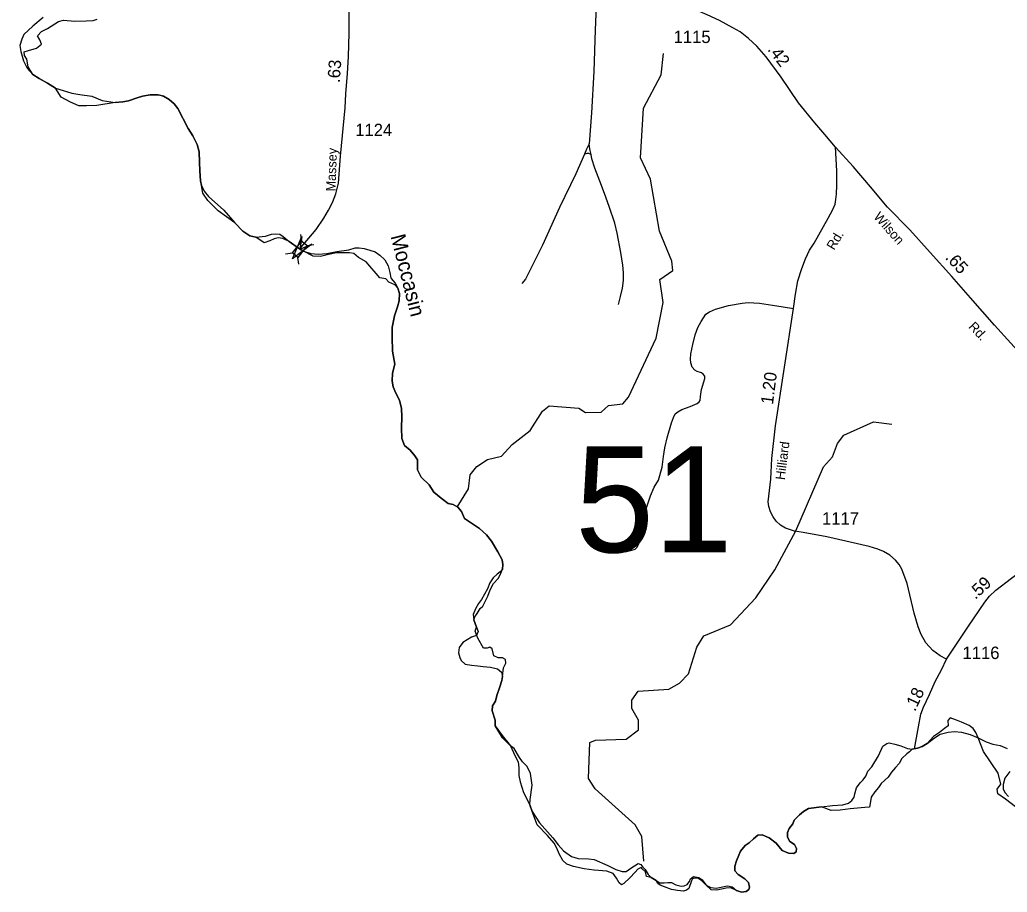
# Model space of a CAD drawing. Extents: x 2220236 to 2384410, y 720751 to 894131.
# Drawn here: x 2222145 to 2232084, y 728977 to 737758 of the extents above; entities that cross this region are included whole.
import ezdxf

# ---------------------------------------------------------------- set-up
doc = ezdxf.new("R2010")
doc.units = 0
for name, color, linetype in [('Exist Boundary Political CountyLine', 7, 'Continuous'), ('Exist Hydrographic Creek Single Shore', 7, 'Continuous'), ('Exist Hydrographic Creek Single Shore Label', 7, 'Continuous'), ('Exist Hydrographic Misc Water Feature', 7, 'Continuous'), ('Exist Road Non-System Type 51', 7, 'Continuous'), ('Exist Road Secondary Mileage Hundredths English Label', 7, 'Continuous'), ('Exist Road Secondary Structure Standard Bridge Attributed CELL', 7, 'Continuous'), ('Exist Road Secondary Structure Standard Bridge CELL', 7, 'Continuous'), ('Exist Road Secondary Structure Standard Bridge Number Label', 7, 'Continuous'), ('Exist Road Secondary Type 51 Attributed', 7, 'Continuous'), ('Exist Road Secondary Type 51 Label', 7, 'Continuous'), ('Exist Road Secondary Type 51 Number Label', 7, 'Continuous')]:
    doc.layers.add(name, color=color, linetype=linetype)

msp = doc.modelspace()

# ---------------------------------------------------------------- linework, layer by layer
at = {"layer": 'Exist Boundary Political CountyLine'}
for points in [[(2224519.3, 735570.6), (2224461, 735581.7), (2224391.6, 735631.7), (2224308.3, 735715), (2224141.8, 735833.6), (2224038.8, 735938.7), (2223987.3, 736011.7), (2223973.9, 736090), (2223965.5, 736137.2), (2223957.2, 736237.2), (2223954.4, 736323.3), (2223951.7, 736428.8), (2223929.4, 736501.1), (2223887.8, 736589.9), (2223840.6, 736662.2), (2223736.5, 736864.9), (2223700.4, 736912.1), (2223647.7, 736956.6), (2223592.2, 736989.9), (2223539.4, 737003.8), (2223456.2, 737001), (2223381.2, 736987.1), (2223325.7, 736970.4), (2223239.7, 736942.7), (2223181.4, 736931.6), (2223103.7, 736926), (2222920.8, 736894.6), (2222815.7, 736892.5), (2222738.5, 736890.3), (2222654.8, 736926.8), (2222562.5, 736978.3), (2222505.5, 737067.7), (2222425, 737120.4), (2222338.9, 737164.9), (2222277.9, 737206.5), (2222227.8, 737284.1), (2222217, 737361.3), (2222193.4, 737397.8), (2222189.1, 737434.3), (2222234.2, 737449.3), (2222313.6, 737470.8), (2222365.1, 737511.5), (2222347.9, 737554.4), (2222322.2, 737597.4), (2222363, 737640.3), (2222425.2, 737668.2), (2222533.5, 737738.6), (2222583.5, 737755.3), (2222699.8, 737743.3), (2222813.6, 737747.6), (2222884.4, 737749.7), (2222923, 737764.7)], [(2226313.8, 733004.3), (2226263.9, 733076.5), (2226186.2, 733154.2), (2226147.3, 733226.5), (2226147.3, 733268.1), (2226147.3, 733329.2), (2226122.3, 733368.1), (2226075.1, 733426.4), (2226016.8, 733473.7), (2225991.9, 733543.1), (2225986.3, 733651.4), (2225989.1, 733762.5), (2225986.3, 733845.8), (2225966.9, 733929.2), (2225930.8, 734001.4), (2225903, 734062.5), (2225894.7, 734120.8), (2225897.5, 734201.3), (2225919.7, 734290.2), (2225897.5, 734423.5), (2225894.7, 734562.4), (2225894.7, 734659.6), (2225916.9, 734779), (2225946.1, 734867.9), (2225962.7, 734929), (2225965.5, 735004), (2225951.6, 735056.8), (2225918.4, 735089), (2225858.4, 735116.9), (2225828.3, 735151.2), (2225770.4, 735162), (2225731.8, 735204.9), (2225669.5, 735277.8), (2225630.9, 735320.7), (2225555.8, 735365.8), (2225508.6, 735404.4), (2225463.5, 735410.9), (2225332.7, 735410.9), (2225253.3, 735395.8), (2225171.7, 735376.5), (2225096.6, 735378.7), (2225000.9, 735429), (2224959.3, 735451.2), (2224856.6, 735526.2), (2224794.1, 735556.8), (2224744.7, 735563.2), (2224706.1, 735552.5), (2224661.5, 735532.6), (2224603.2, 735513.2), (2224519.3, 735570.6)], [(2226928.7, 730651.8), (2226928.7, 730707.3), (2226900.9, 730801.8), (2226903.7, 730851.8), (2226931.5, 730901.7), (2226948.1, 730957.3), (2226975.9, 731043.4), (2226998.1, 731107.3), (2227003.6, 731148.9), (2227015.3, 731234.3), (2227037.1, 731282.7), (2227032.3, 731317.8), (2227002, 731335.9), (2226958.5, 731337.1), (2226917.3, 731357.7), (2226898, 731426.7), (2226877.4, 731444.8), (2226849.6, 731433.9), (2226812.1, 731433.9), (2226755.2, 731534.3), (2226728.6, 731603.3), (2226741.3, 731646.1), (2226713.6, 731718.3), (2226724.8, 731749.1), (2226748.3, 731781), (2226778.9, 731833.7), (2226805.7, 731856.8), (2226854.3, 731957.3), (2226879.6, 732019.6), (2226913, 732083.8), (2226959.7, 732133.7), (2226976.6, 732165.3), (2227003.6, 732229.4), (2227006.4, 732273.8), (2227000.9, 732323.8), (2226956.4, 732404.3), (2226892.6, 732509.9), (2226842.6, 732573.8), (2226771.9, 732637.6), (2226622, 732737.6), (2226591.4, 732809.8), (2226552.6, 732851.5), (2226508.2, 732879.3), (2226458.2, 732890.4), (2226386, 732943.2), (2226313.8, 733004.3)], [(2229410.2, 728977), (2229360.3, 728993.6), (2229300.7, 729020.3), (2229254.7, 729018.5), (2229160, 728997.2), (2229104.5, 729002.8), (2229054.9, 729049.2), (2229009.1, 729092.9), (2228975.2, 729115.9), (2228937.7, 729118.3), (2228917, 729110.8), (2228907.5, 729091.8), (2228877.8, 729016.2), (2228854.8, 728998.3), (2228824.7, 728988.6), (2228764.2, 728995.1), (2228704.3, 729004.2), (2228635.3, 729031.2), (2228590.5, 729047), (2228566.3, 729066.3), (2228549.7, 729096.4), (2228499.8, 729124.2), (2228453.8, 729136.5), (2228442.9, 729182.5), (2228409, 729211.5), (2228400.6, 729226), (2228366.7, 729210.3), (2228338.9, 729180), (2228284.4, 729120.8), (2228226.4, 729063.9), (2228201, 729050.6), (2228176.8, 729072.4), (2228150.1, 729119.5), (2228116.3, 729166.7), (2228053.4, 729188.5), (2227925.7, 729199.1), (2227826.3, 729212.9), (2227719.7, 729235.1), (2227651.8, 729259.7), (2227610.6, 729296.2), (2227574.3, 729362.7), (2227550.1, 729422), (2227524.7, 729471.6), (2227455.7, 729547.8), (2227351.7, 729655.5), (2227303.4, 729788), (2227278.4, 729857.4), (2227282.7, 729911.5), (2227302.8, 730055.3), (2227286.6, 730171.8), (2227251.9, 730243.4), (2227203.3, 730290.4), (2227174, 730331.5), (2227119.5, 730423.9), (2227085.5, 730449), (2227002.8, 730531.3), (2226928.7, 730651.8)], [(2232167.9, 729838.2), (2232065.7, 729912.9), (2231988.9, 729967.6), (2231981.6, 730013.6), (2232019.1, 730063.2), (2231992.5, 730175.7), (2231843.7, 730393.5), (2231790.5, 730529.6), (2231768.7, 730583.4), (2231742.1, 730624.6), (2231699.7, 730653.6), (2231624.7, 730687.5), (2231572.7, 730709.2), (2231509.8, 730733.4), (2231486.8, 730705.6), (2231489.2, 730652.4), (2231451.3, 730623.5), (2231400.6, 730584), (2231342.3, 730545.2), (2231277, 730474), (2231227, 730443.5), (2231179.8, 730426.8), (2231127.1, 730418.5), (2231099.9, 730389.2), (2231074.9, 730370.8), (2231023.5, 730322.1), (2230995.6, 730272.5)], [(2230995.6, 730272.5), (2230958.1, 730233.8), (2230919.4, 730186.6), (2230885.8, 730136.6), (2230813.3, 730071.7), (2230788.3, 730032.8), (2230750.9, 729988), (2230714.8, 729935.2), (2230704.8, 729871), (2230696.5, 729834.9), (2230649.8, 729829.8), (2230503.9, 729814.8), (2230400.9, 729801.9), (2230310.8, 729799.8), (2230215.2, 729838), (2230084.8, 729821.3), (2230032, 729790.8), (2229993.2, 729757.4), (2229940.4, 729701.9), (2229926.5, 729665.8), (2229890.5, 729618.6), (2229872.4, 729576.9), (2229872.4, 729529.7), (2229894.6, 729488), (2229941.8, 729457.5), (2229961.2, 729418.6), (2229958.5, 729385.3), (2229936.3, 729368.6), (2229883.5, 729371.4), (2229819.7, 729396.4), (2229758.6, 729471.4), (2229689.2, 729524.1), (2229617, 729554.7), (2229572.6, 729551.9), (2229531, 729515.8), (2229486.6, 729474.1), (2229447.7, 729446.4), (2229400.5, 729390.8), (2229381.1, 729349.2), (2229358.9, 729293.6), (2229342.2, 729240.8), (2229342.2, 729193.6), (2229375.5, 729154.7), (2229442.2, 729113.1), (2229478.2, 729074.2), (2229488, 729027), (2229482.4, 729004.8), (2229457.4, 728985.3), (2229410.2, 728977)]]:
    msp.add_lwpolyline(points, dxfattribs=at)
at = {"layer": 'Exist Hydrographic Creek Single Shore'}
for points in [[(2222380.6, 737781.5), (2222277.9, 737692.6), (2222186.3, 737609.3), (2222164, 737562), (2222144.6, 737498.2), (2222155.7, 737439.8), (2222180.7, 737345.4), (2222219.6, 737270.4), (2222277.9, 737206.5), (2222338.9, 737164.9), (2222425, 737120.4), (2222505.5, 737067.7), (2222583.2, 737045.4), (2222669.2, 737017.7), (2222748.4, 737006.5), (2222870.5, 736989.9), (2222973.2, 736945.4), (2223103.7, 736926), (2223181.4, 736931.6), (2223239.7, 736942.7), (2223325.7, 736970.4), (2223381.2, 736987.1), (2223456.2, 737001), (2223539.5, 737003.8), (2223592.2, 736989.9), (2223647.7, 736956.6), (2223700.4, 736912.1), (2223736.5, 736864.9), (2223840.6, 736662.1), (2223887.8, 736589.9), (2223929.4, 736501.1), (2223951.7, 736428.8), (2223954.4, 736323.3), (2223957.2, 736237.2), (2223965.5, 736137.2), (2223973.9, 736090), (2224001.6, 736031.7), (2224044.6, 735978.9), (2224197.3, 735842.8), (2224308.3, 735715), (2224391.6, 735631.7), (2224461, 735581.7), (2224519.3, 735570.6)], [(2224519.3, 735570.6), (2224619.2, 735578.9), (2224677.5, 735598.4), (2224716.4, 735603.9), (2224763.6, 735598.4), (2224795.5, 735576.2), (2224856.6, 735526.2), (2224959.3, 735451.2), (2225000.9, 735429), (2225073.1, 735404), (2225148, 735398.4), (2225234.1, 735404), (2225336.8, 735426.2), (2225456.1, 735442.9), (2225520, 735462.3), (2225561.6, 735462.3), (2225611.6, 735456.7), (2225667.1, 735437.3), (2225722.6, 735420.6), (2225769.8, 735387.3), (2225819.8, 735340.1), (2225853.1, 735281.8), (2225869.7, 735215.1), (2225880.8, 735159.6), (2225882.2, 735154), (2225923.9, 735106.8), (2225951.6, 735056.8), (2225965.5, 735004), (2225962.7, 734929), (2225946.1, 734867.9), (2225916.9, 734779), (2225894.7, 734659.6), (2225894.7, 734562.4), (2225897.5, 734423.5), (2225919.7, 734290.2), (2225897.5, 734201.3), (2225894.7, 734120.8), (2225903, 734062.5), (2225930.8, 734001.4), (2225966.9, 733929.1), (2225986.3, 733845.8), (2225989.1, 733762.5), (2225986.3, 733651.4), (2225991.9, 733543.1), (2226016.8, 733473.6), (2226075.1, 733426.4), (2226122.3, 733368.1), (2226147.3, 733329.2), (2226147.3, 733268.1), (2226147.3, 733226.5), (2226186.2, 733154.2), (2226263.9, 733076.5), (2226313.8, 733004.3), (2226386, 732943.2), (2226458.2, 732890.4), (2226508.2, 732879.3), (2226552.6, 732851.5), (2226591.4, 732809.8), (2226622, 732737.6), (2226771.9, 732637.6), (2226842.6, 732573.8), (2226892.6, 732509.9), (2226956.4, 732404.3), (2227000.9, 732323.8), (2227006.4, 732273.8), (2227003.6, 732229.4), (2226981.4, 732201.6), (2226950.9, 732176.6), (2226909.3, 732140.5), (2226875.9, 732090.5), (2226851, 732029.4), (2226791.3, 731923.8), (2226760.8, 731882.2), (2226730.2, 731829.4), (2226708, 731771.1), (2226713.6, 731718.3), (2226741.3, 731646.1), (2226759.4, 731601.7), (2226742.7, 731560), (2226690, 731543.3), (2226603.9, 731490.6), (2226567.8, 731440.6), (2226562.3, 731385), (2226573.4, 731340.6), (2226587.3, 731310), (2226628.9, 731273.9), (2226690, 731262.8), (2226753.8, 731254.5), (2226809.3, 731248.9), (2226884.3, 731240.6), (2226953.7, 731223.9), (2226992.5, 731190.6), (2227003.6, 731148.9), (2226998.1, 731107.3), (2226975.9, 731043.4), (2226948.1, 730957.3), (2226931.5, 730901.7), (2226903.7, 730851.8), (2226900.9, 730801.8), (2226928.7, 730707.3), (2226928.7, 730651.8)], [(2226928.7, 730651.8), (2227000.9, 730554.6), (2227085.5, 730449), (2227127.2, 730354.6), (2227160.5, 730290.7), (2227168.8, 730229.6), (2227168.8, 730151.8), (2227179.9, 730088), (2227216, 729982.4), (2227278.4, 729857.4), (2227303.4, 729788), (2227375.6, 729676.9), (2227511.6, 729524.1), (2227564.3, 729454.7), (2227617.1, 729393.6), (2227697.6, 729335.3), (2227764.2, 729315.8), (2227869.7, 729313.1), (2227926.6, 729307.5), (2228065.4, 729246.4), (2228145.9, 729207.5), (2228206.9, 729185.3), (2228248.6, 729185.3), (2228295.8, 729218.6), (2228369.3, 729265.8), (2228394.3, 729257.5), (2228416.5, 729229.7), (2228438.7, 729204.7), (2228469.2, 729154.7), (2228499.8, 729124.2), (2228549.7, 729096.4), (2228588.6, 729071.4), (2228630.2, 729071.4), (2228666.3, 729074.2), (2228705.2, 729074.2), (2228746.8, 729052), (2228802.3, 729038.1), (2228832.9, 729040.9), (2228863.4, 729054.8), (2228885.6, 729085.3), (2228896.7, 729113.1), (2228927.3, 729135.3), (2228980, 729124.2), (2229013.3, 729102), (2229054.9, 729049.2), (2229099.4, 729024.2), (2229154.9, 729018.6), (2229268.7, 729040.9), (2229315.9, 729029.8), (2229360.3, 728993.6), (2229410.2, 728977), (2229457.4, 728985.3), (2229482.4, 729004.8), (2229488, 729027), (2229478.2, 729074.2), (2229442.2, 729113.1), (2229375.5, 729154.7), (2229342.2, 729193.6), (2229342.2, 729240.8), (2229358.9, 729293.6), (2229381.1, 729349.2), (2229400.5, 729390.8), (2229447.7, 729446.4), (2229486.6, 729474.1), (2229531, 729515.8), (2229572.6, 729551.9), (2229617, 729554.7), (2229689.2, 729524.1), (2229758.6, 729471.4), (2229819.7, 729396.4), (2229883.5, 729371.4), (2229936.3, 729368.6), (2229958.5, 729385.3), (2229961.2, 729418.6), (2229941.8, 729457.5), (2229894.6, 729488), (2229872.4, 729529.7), (2229872.4, 729576.9), (2229890.5, 729618.6), (2229926.5, 729665.8), (2229940.4, 729701.9), (2229993.2, 729757.4), (2230032, 729790.8), (2230084.8, 729821.3), (2230215.2, 729838), (2230323.5, 729849.1), (2230429, 729857.4), (2230484.5, 729874.1), (2230520.6, 729899.1), (2230542.8, 729932.4), (2230551.1, 729968.5), (2230567.7, 730026.9), (2230603.8, 730079.6), (2230634.4, 730107.4), (2230659.3, 730146.3), (2230681.6, 730196.3), (2230720.4, 730237.9), (2230787, 730349), (2230830.1, 730446.2), (2230871.7, 730474), (2230896.7, 730479.6)], [(2230896.7, 730479.6), (2230952.2, 730468.5), (2231013.3, 730449), (2231079.9, 730424), (2231127.1, 730418.5), (2231179.8, 730426.8), (2231227, 730443.5), (2231277, 730474), (2231351.9, 730529.6), (2231410.2, 730568.5), (2231490.7, 730587.9), (2231554.5, 730596.2), (2231623.9, 730587.9), (2231710, 730562.9), (2231790.5, 730529.6), (2231871, 730490.7), (2231940.4, 730468.5), (2232012.5, 730454.6), (2232084.7, 730424)], [(2232111.1, 730193.5), (2232058.3, 730124.1), (2232041.7, 730060.2), (2232041.7, 730018.5), (2232058.3, 729979.6), (2232097.2, 729940.8)]]:
    msp.add_lwpolyline(points, dxfattribs=at)
at = {"layer": 'Exist Hydrographic Misc Water Feature'}
for points in [[(2226548.6, 732854), (2226662.1, 733037.6), (2226678.1, 733178.4), (2226744.1, 733262.3), (2226851.2, 733332.3), (2226993.1, 733365.4), (2227100.1, 733484.6), (2227282.2, 733625.2), (2227405, 733819.5), (2227472.1, 733870.6), (2227772.1, 733848), (2227839.1, 733804), (2227997.2, 733807.3), (2228071.1, 733874.7), (2228213.2, 733891.5), (2228271.2, 733959.2), (2228549.3, 734553.7), (2228621.2, 734913), (2228586.2, 735143.4), (2228718.2, 735235.7), (2228709.2, 735327.8), (2228582.3, 735628.9), (2228494.1, 736152.2), (2228393.2, 736367.5), (2228422.1, 736868.8), (2228602.2, 737202.9), (2228625.2, 737418.9)], [(2228425.1, 729288.5), (2228407.1, 729538.2), (2228339, 729654.3), (2227936.1, 730016.9), (2227869, 730123.1), (2227883, 730483.7), (2227941, 730508.7), (2228249, 730518.8), (2228373.1, 730611.4), (2228372, 730709.8), (2228304.2, 730826), (2228304.2, 730911.3), (2228370, 731001.8), (2228678.2, 731021.7), (2228786.1, 731081.8), (2228876.1, 731175.1), (2228958.1, 731442.4), (2229031.1, 731558.9), (2229297.1, 731668.3), (2229553.2, 731938.6), (2229743.1, 732223.4), (2229956.1, 732615.8), (2230234.2, 733259.6), (2230325.2, 733359.4), (2230374.2, 733492.9), (2230439.2, 733576.9), (2230738.2, 733711.7), (2230922.1, 733688.3)]]:
    msp.add_lwpolyline(points, dxfattribs=at)
at = {"layer": 'Exist Road Non-System Type 51'}
for points in [[(2227958.1, 738180.6), (2227952.9, 738055.3), (2227937.2, 737656.1), (2227921.6, 737238.5), (2227898.1, 736821), (2227874.6, 736510.4)], [(2227874.6, 736510.4), (2227848.5, 736455.6), (2227830.3, 736403.4)], [(2227895.5, 736400.8), (2227886.3, 736441.9), (2227879.8, 736478.7), (2227874.6, 736510.4)], [(2227895.5, 736400.8), (2227880.8, 736407.5), (2227872.2, 736410.6), (2227861.1, 736412.1), (2227851, 736412.1), (2227843.5, 736409.1), (2227830.3, 736403.4)], [(2227830.3, 736403.4), (2227741.6, 736207.7), (2227577.3, 735868.5), (2227407.8, 735490.1), (2227234.4, 735148.2), (2227197.8, 735103.8)], [(2228171.9, 734892.5), (2228192.8, 734973.4), (2228211, 735056.9), (2228221.5, 735132.5), (2228221.5, 735210.8), (2228216.3, 735286.5), (2228195.4, 735417), (2228158.9, 735610.1), (2228135.4, 735711.9), (2228078, 735878.9), (2228031.1, 736009.4), (2227984.2, 736134.6), (2227932, 736265.1), (2227903.3, 736359.1), (2227895.5, 736400.8)], [(2228239.1, 732403.5), (2228305.2, 732420.9), (2228339.9, 732429.6), (2228357.3, 732445.3), (2228373, 732476.6), (2228388.6, 732516.6), (2228418.2, 732643.6), (2228433.8, 732760.2), (2228449.5, 732835), (2228494.7, 732965.5), (2228531.2, 733052.5), (2228573.8, 733125.5), (2228612, 733256), (2228624.2, 733363.9), (2228636.4, 733450.9), (2228660.7, 733551.8), (2228704.2, 733701.4), (2228723.3, 733755.3), (2228742.4, 733790.1), (2228768.5, 733812.7), (2228810.2, 733835.3), (2228893.7, 733866.7), (2228963.2, 733896.2), (2228984.1, 733911.9), (2228992.8, 733927.6), (2228998, 733965.8), (2229005, 734037.2), (2229029.3, 734115.4), (2229041.5, 734146.8), (2229039.7, 734171.1), (2229024.1, 734192), (2229006.7, 734204.2), (2228963.2, 734218.1), (2228938.9, 734230.3), (2228912.8, 734261.6), (2228898.9, 734305.1), (2228894.6, 734341.6), (2228899.8, 734395.5), (2228920.6, 734491.2), (2228943.2, 734585.2), (2228971.1, 734661.7), (2229002.4, 734722.6), (2229051, 734795.7), (2229087.6, 734818.3), (2229147, 734846.6), (2229277.1, 734880.9), (2229414.4, 734907), (2229475.3, 734912.3), (2229591.8, 734907), (2229722.2, 734886.2), (2229830, 734868.8), (2229932.5, 734853.1)]]:
    msp.add_lwpolyline(points, dxfattribs=at)
at = {"layer": 'Exist Road Secondary Structure Standard Bridge Attributed CELL'}
msp.add_lwpolyline([(2225084.5, 735499.3), (2224890.4, 735351.7), (2224984.7, 735576.6), (2224965, 735448.1)], close=True, dxfattribs=at)
at = {"layer": 'Exist Road Secondary Structure Standard Bridge CELL'}
for p, q in [((2224983.1, 735528.9), (2224975, 735597.4)), ((2225037.4, 735486.3), (2225105.9, 735494.4)), ((2224820.9, 735402.2), (2224889.4, 735410.4)), ((2224953.1, 735298.2), (2224944.9, 735366.7))]:
    msp.add_line(p, q, dxfattribs=at)
msp.add_lwpolyline([(2224889.4, 735410.4), (2224982.9, 735529.1), (2225038.4, 735485.5), (2224944.9, 735366.7)], close=True, dxfattribs=at)
at = {"layer": 'Exist Road Secondary Type 51 Attributed'}
for points in [[(2224961.3, 735450.1), (2225128, 735647.5), (2225204.5, 735760.6), (2225251.4, 735842.4), (2225294, 735917.2), (2225324.5, 736004.2), (2225351.4, 736112), (2225374, 736383.4), (2225419.2, 736872.3), (2225427.9, 737011.5), (2225443.5, 737218.5), (2225454, 737389), (2225460.9, 737623.9), (2225460.9, 737858.8), (2225452.2, 738679.9)], [(2230355, 736476.3), (2230247.9, 736601.8), (2230148.8, 736719.2), (2229984.5, 736920.2), (2229809.7, 737178.5), (2229658.5, 737384.7), (2229562, 737491.7), (2229478.5, 737569.9), (2229396.4, 737635.2), (2229323.4, 737676.9), (2229187.7, 737750), (2229065.2, 737807.4), (2228940, 737859.6), (2228736.6, 737930.1)], [(2231473, 731321.4), (2231408.7, 731356.2), (2231336.5, 731410.1), (2231265.2, 731486.7), (2231216.5, 731571.9), (2231186.1, 731646.7), (2231147, 731785.9), (2231075.7, 732083.4), (2231024.4, 732229.6), (2230996.6, 732276.5), (2230960.1, 732320), (2230902.7, 732368.7), (2230838.4, 732407), (2230782.7, 732431.4), (2230695.8, 732455.7), (2230266.4, 732554.9), (2230029.9, 732596.6), (2229943, 732610.6), (2229852.6, 732641.9), (2229800.4, 732669.7), (2229758.7, 732713.2), (2229727.4, 732756.7), (2229701.3, 732805.4), (2229683.9, 732857.6), (2229678.7, 732906.3), (2229692.6, 733019.4), (2229703, 733134.2), (2229715.2, 733343), (2229750.8, 733670.1), (2229932.5, 734853.1), (2229954.3, 734997.5), (2229976.9, 735131.5), (2230015.1, 735253.2), (2230053.4, 735352.4), (2230095.1, 735437.7), (2230141.2, 735510.4), (2230282.9, 735759.5), (2230329.8, 735848.2), (2230350.7, 735900.4), (2230359.4, 735949.1), (2230364.6, 736001.3), (2230368.1, 736093.5), (2230368.1, 736237.9), (2230355, 736476.3)], [(2232692.6, 733951.9), (2232579.6, 734044.1), (2232441.4, 734172.9), (2232224.1, 734388.6), (2232119.8, 734501.7), (2231956.3, 734684.3), (2231714.7, 734959.2), (2231525.1, 735175), (2231309.5, 735416.8), (2231102.6, 735644.7), (2230880.1, 735870.9), (2230706.2, 736076.2), (2230532.4, 736279.7), (2230355, 736476.3)], [(2231473, 731321.4), (2231692.9, 731653.7), (2231858.1, 731895.5), (2231905, 731956.4), (2231967.6, 732017.3), (2232127.7, 732138.2), (2232250.8, 732233.1), (2232346.2, 732311.9), (2232491.2, 732422.9), (2232554.6, 732491.6), (2232602.2, 732565.3), (2232644, 732643.6), (2232664.8, 732714.9), (2232675.3, 732775.8), (2232685.7, 732847.2), (2232684, 732944.6), (2232687.4, 733257.7), (2232692.6, 733951.9)], [(2231149, 730421.9), (2231189.6, 730642.9), (2231214.8, 730768.2), (2231241.7, 730841.2), (2231300.9, 730968.2), (2231360, 731098.7), (2231420.8, 731215.3), (2231473, 731321.4)]]:
    msp.add_lwpolyline(points, dxfattribs=at)

# ---------------------------------------------------------------- texts
at = {"layer": 'Exist Hydrographic Creek Single Shore Label'}
msp.add_text('Moccasin', height=150, rotation=284.21531, dxfattribs=at).set_placement((2225875.9, 735579.6))
at = {"layer": 'Exist Road Secondary Mileage Hundredths English Label'}
for s, rotation, p in [('.42', 307.18698, (2229666.3, 737456.2)), ('.63', 85.86743, (2225364.7, 737119.3)), ('.65', 312.66362, (2231452.7, 735359.3)), ('1.20', 82.69146, (2229725.6, 733881.3)), ('.59', 42.46553, (2231763.2, 731917.3)), ('.18', 64.99667, (2231155.4, 730789.3))]:
    msp.add_text(s, height=125, rotation=rotation, dxfattribs=at).set_placement(p)
at = {"layer": 'Exist Road Secondary Structure Standard Bridge Number Label'}
msp.add_text('51', height=1066.27, dxfattribs=at).set_placement((2227734.6, 732398))
at = {"layer": 'Exist Road Secondary Type 51 Label'}
for s, rotation, p in [('Massey', 87.88186, (2225322.1, 736028.8)), ('Wilson', 311.52668, (2230733, 735770.6)), ('Rd.', 58.55795, (2230339.9, 735432.9)), ('Rd.', 313.22044, (2231688, 734663.5)), ('Hilliard', 82.69146, (2229844, 733122.2))]:
    msp.add_text(s, height=95, rotation=rotation, dxfattribs=at).set_placement(p)
at = {"layer": 'Exist Road Secondary Type 51 Number Label'}
for s, p in [('1115', (2228726.1, 737523.5)), ('1124', (2225521.6, 736586.4)), ('1117', (2230220, 732676.5)), ('1116', (2231634.1, 731324))]:
    msp.add_text(s, height=125, dxfattribs=at).set_placement(p)

doc.saveas('drawing.dxf')
